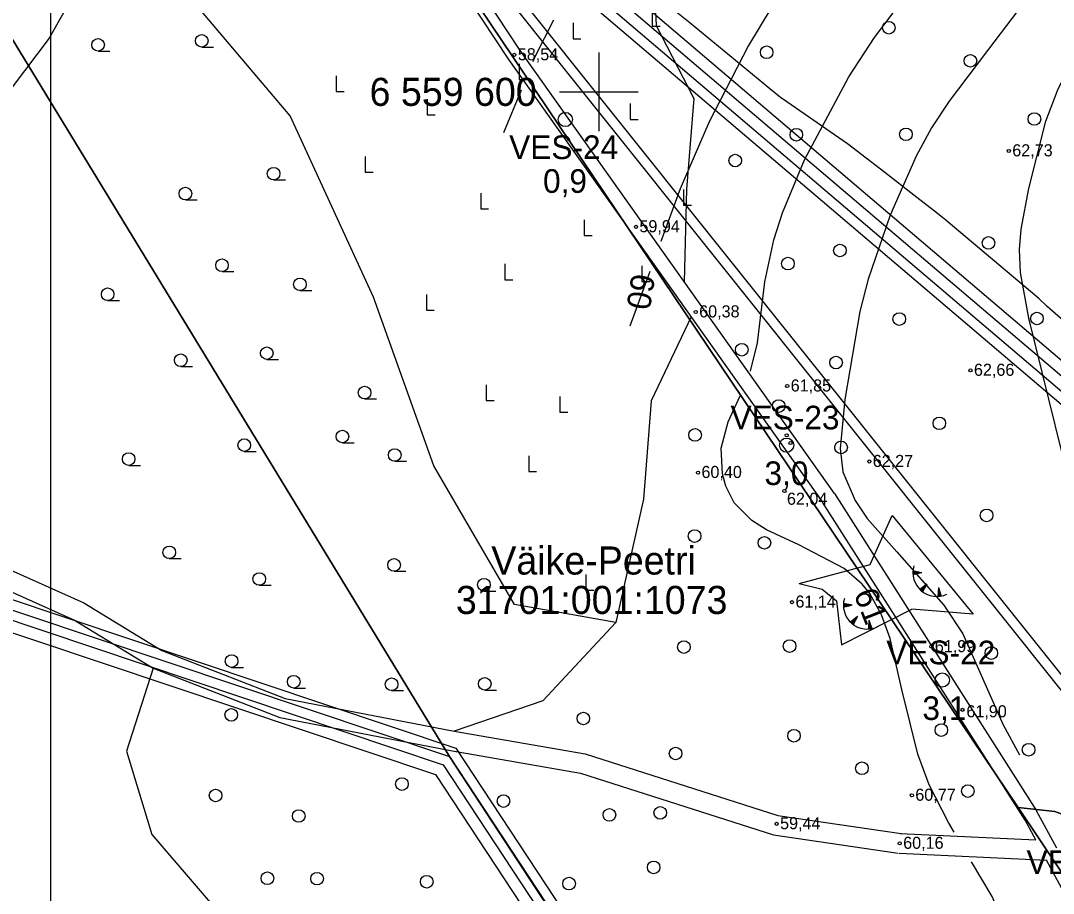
# Model space of a CAD drawing. Extents: x 532503 to 539665, y 6557663 to 6561526.
# Drawn here: x 533882.7 to 534092.2, y 6559437.3 to 6559614.5 of the extents above; entities that cross this region are included whole.
import ezdxf

# ---------------------------------------------------------------- set-up
doc = ezdxf.new("R2010")
doc.units = 0
for name, color, linetype in [('ABIJOONIS', 7, 'Continuous'), ('Default', 7, 'Continuous'), ('GEOLPUNKT', 7, 'Continuous'), ('HALJASTUS', 7, 'Continuous'), ('HORISONTAAL-EH2000', 7, 'Continuous'), ('illumineerimisjooned', 7, 'Continuous'), ('kataster', 7, 'Continuous'), ('KORGUS-EH2000', 7, 'Continuous'), ('ME_aktiivne', 7, 'Continuous'), ('PIIR_me', 7, 'Continuous'), ('Plokid', 7, 'Continuous'), ('RELJEEF', 7, 'Continuous'), ('TEE', 7, 'Continuous'), ('TM_aktiivne', 7, 'Continuous'), ('VORK', 7, 'Continuous')]:
    doc.layers.add(name, color=color, linetype=linetype)

# ---------------------------------------------------------------- blocks, each defined once
blk = doc.blocks.new('HARVIK')
at = {"layer": 'HALJASTUS'}
blk.add_line((0, -0.8), (1.5, -0.8), dxfattribs=at)
blk.add_circle((0, 0), 0.8, dxfattribs=at)
blk = doc.blocks.new('RAIESM')
at = {"layer": 'Default'}
for points in [[(0, 2), (0, 0)], [(0, 0), (1, 0)]]:
    blk.add_lwpolyline(points, dxfattribs=at)
blk = doc.blocks.new('METS')
at = {"layer": 'HALJASTUS'}
blk.add_circle((0, 0), 0.8, dxfattribs=at)

msp = doc.modelspace()

# ---------------------------------------------------------------- linework, layer by layer
at = {"layer": 'ABIJOONIS'}
msp.add_lwpolyline([(533888.8, 6560184.94), (535616.8, 6560184.94), (535616.8, 6559310.16), (533888.8, 6559310.16)], close=True, dxfattribs=at)
at = {"layer": 'GEOLPUNKT'}
for centre in [(533993.19, 6559594.39), (534038.12, 6559528.29), (534069.71, 6559480.6)]:
    msp.add_circle(centre, 1.44, dxfattribs=at)
at = {"layer": 'HALJASTUS'}
for p, q in [((534040.64, 6559500.21), (534055.09, 6559504.08)), ((534049.27, 6559487.73), (534063.56, 6559494.97))]:
    msp.add_line(p, q, dxfattribs=at)
for points in [[(533929.32, 6559684.25), (533917.57, 6559673.32), (533909.39, 6559655.93), (533899.68, 6559630.87), (533888.43, 6559610.92), (533875.65, 6559594.04), (533853.16, 6559585.35), (533824.02, 6559585.35), (533797.94, 6559582.79)], [(534010.62, 6559633.93), (534011.64, 6559613.48), (534019.31, 6559598.64), (534017.78, 6559580.23), (534017.35, 6559561.47)], [(534003.46, 6559492.26), (533982.89, 6559495.93), (533966.53, 6559524.06), (533954.26, 6559558.33), (533937.39, 6559595.15), (533917.45, 6559618.68), (533899.68, 6559630.87)], [(534018.75, 6559554.31), (534010.62, 6559537.27), (534009.09, 6559517.32), (534003.46, 6559492.26), (533988.64, 6559476.4), (533970.62, 6559470.23)], [(534055.09, 6559504.08), (534059.53, 6559514), (534076, 6559494), (534063.56, 6559494.97)], [(534040.64, 6559500.21), (534045.35, 6559499.04), (534048.26, 6559496.68), (534049.27, 6559487.73)], [(533909.53, 6559483), (533904.15, 6559466.14), (533909.27, 6559449.26), (533927.67, 6559427.78), (533947.1, 6559390.95), (533959.37, 6559375.1), (533975.73, 6559377.14), (533991.58, 6559385.84), (534018.16, 6559388.91), (534034.52, 6559378.16), (534039.12, 6559364.87), (534027.88, 6559349.52), (533956.81, 6559294.28)]]:
    msp.add_lwpolyline(points, dxfattribs=at)
at = {"layer": 'HORISONTAAL-EH2000'}
for points in [[(534094.95, 6559629.67), (534078.85, 6559608.42), (534071.07, 6559598.08), (534067.55, 6559592.68), (534064.4, 6559586.98), (534059.13, 6559574.99), (534054.69, 6559562), (534052.97, 6559555.41), (534049.9, 6559537.56), (534048.97, 6559527.59), (534049.54, 6559522.84), (534052, 6559517.02), (534054.49, 6559513.42), (534060.48, 6559506.65), (534070.03, 6559495.84), (534073.91, 6559490.01), (534082.09, 6559471.49), (534085.35, 6559465.43)], [(534030.78, 6559543.33), (534032.19, 6559549.08), (534033.68, 6559561.47), (534035.54, 6559569.95), (534037.31, 6559575.47), (534041.75, 6559586.2), (534050.71, 6559603.07), (534055.93, 6559611.03), (534062.26, 6559619.4)], [(534034.89, 6559616.9), (534030.41, 6559609.41), (534022.42, 6559593.92), (534016.54, 6559580.31), (534012.6, 6559569.62)], [(533986.67, 6559606.15), (533987.09, 6559607.16), (533990.85, 6559614.6)], [(534138.08, 6559444.65), (534139.14, 6559450.18), (534139.18, 6559452.72), (534138.08, 6559455.98), (534136.46, 6559457.61), (534131.92, 6559459.8), (534122.11, 6559461.44), (534116.13, 6559463.1), (534113.28, 6559464.44), (534108.21, 6559468.26), (534106.26, 6559470.68), (534104.32, 6559474.81), (534102.5, 6559484.11), (534098.02, 6559510.5), (534087.3, 6559554.08), (534085.61, 6559563.36), (534085.38, 6559568), (534085.69, 6559572.13), (534087.24, 6559580.36), (534090.72, 6559594.08), (534093.22, 6559600.62), (534095.8, 6559605.65), (534101.94, 6559615.25)], [(533980.72, 6559591.72), (533984.32, 6559600.43)], [(534010.37, 6559563.57), (534006.28, 6559552.46)], [(534072.12, 6559449.73), (534070.97, 6559451.68), (534067.02, 6559459.32), (534064.72, 6559465.53), (534061.51, 6559478.68), (534059.13, 6559489.02), (534057.39, 6559493.86), (534055, 6559498.17), (534053.48, 6559500.06), (534049.77, 6559503.23), (534040.57, 6559508.03), (534034, 6559511.11), (534031.05, 6559512.97), (534027.48, 6559516.56), (534025.76, 6559519.96), (534025.08, 6559522.48), (534024.86, 6559527.68), (534026.25, 6559532.99), (534028.66, 6559538.27)], [(534085.14, 6559412.18), (534084.82, 6559420.66), (534084.24, 6559424.78), (534083.16, 6559428.85), (534079.81, 6559436.65), (534075.65, 6559443.72)]]:
    msp.add_lwpolyline(points, dxfattribs=at)
at = {"layer": 'illumineerimisjooned'}
for points in [[(534967.67, 6560049.69), (534974.15, 6559828.08), (535058.69, 6559883.05), (535223.5, 6560002.45), (535218.56, 6560049.92), (535415.93, 6559990.42), (535455.45, 6559927.19), (535490.31, 6559867.16), (535479.12, 6559828.38), (535249.57, 6559653.05), (535182.36, 6559690.84), (534940.99, 6559819.22), (534872.14, 6559776.44), (534954.37, 6559534.34), (534950.91, 6559533.67), (534733.22, 6559487.12), (534375.58, 6559465.86), (534199.95, 6559448.92), (533951.79, 6559660.13), (534200.21, 6559977.65), (534931.63, 6560046.31)], [(533852.8, 6559506.35), (533970.97, 6559466.78), (534102.06, 6559267.65), (533934.53, 6559126.34), (533842.76, 6559146.74)], [(533856.64, 6559500.85), (533968.39, 6559463.42), (534096.76, 6559268.41), (533933.47, 6559130.68), (533846.86, 6559149.92)]]:
    msp.add_lwpolyline(points, close=True, dxfattribs=at)
msp.add_lwpolyline([(534194.82, 6559448.43), (534125.84, 6559441.77), (533962.4, 6559646.32)], dxfattribs=at)
at = {"layer": 'kataster'}
for points in [[(533947.7, 6559658.95), (533949.2, 6559955.8), (534198.28, 6559979.48), (535159.89, 6560069.73), (535417.31, 6559992.13), (535457.22, 6559928.24), (535504.86, 6559846.09), (535250.3, 6559650.84), (535181.52, 6559689.04), (534941.15, 6559817.08), (534874.65, 6559775.26), (534957.01, 6559532.73), (534735.22, 6559485.45), (534375.71, 6559463.85), (534199.28, 6559446.9), (534122.84, 6559439.44), (534110.45, 6559447.36), (534092.53, 6559453.94), (534085.13, 6559454.75)], [(533969.7, 6559465.09), (533816.11, 6559717.03), (533880.05, 6559759.56), (533947.7, 6559658.95), (534085.13, 6559454.75), (534097.9, 6559435.64), (534366.79, 6559044.41), (534341.81, 6559031.42), (534316.06, 6559019.91), (534288.94, 6559010.61), (534261.48, 6559003.66), (534177.64, 6559147.46)], [(533655.88, 6559609.19), (533816.11, 6559717.03), (533969.68, 6559465.1), (534177.88, 6559147.63), (534057.35, 6559102.36), (533593.52, 6559200.88)]]:
    msp.add_lwpolyline(points, close=True, dxfattribs=at)
msp.add_lwpolyline([(534702.52, 6559249.07), (534633.14, 6559232.3), (534598.38, 6559212.34), (534550.6, 6559175.46), (534532.58, 6559163.76), (534476.63, 6559138.79), (534445.24, 6559118.59), (534386.92, 6559058.5), (534366.79, 6559044.41), (534097.9, 6559435.64), (534085.13, 6559454.75), (534092.53, 6559453.94), (534110.45, 6559447.36), (534122.84, 6559439.44), (534199.28, 6559446.9), (534375.71, 6559463.85), (534735.22, 6559485.45)], dxfattribs=at)
at = {"layer": 'KORGUS-EH2000'}
for centre in [(533982.86, 6559607.51), (533982.86, 6559607.51), (534083.21, 6559588.01), (534007.54, 6559572.6), (534019.67, 6559555.32), (534075.43, 6559543.47), (534038.24, 6559540.28), (534038.14, 6559530.29), (534038.9, 6559528.72), (534054.89, 6559524.96), (534020.14, 6559522.72), (534037.67, 6559518.97), (534039.21, 6559496.42), (534067.5, 6559487.37), (534073.82, 6559474.57), (534063.54, 6559457.21), (534036.1, 6559451.42), (534061.07, 6559447.45)]:
    msp.add_circle(centre, 0.32, dxfattribs=at)
at = {"layer": 'ME_aktiivne'}
msp.add_lwpolyline([(533854.72, 6559503.6), (533969.68, 6559465.1), (534099.41, 6559268.03), (533934, 6559128.51), (533844.81, 6559148.33)], close=True, dxfattribs=at)
at = {"layer": 'PIIR_me'}
msp.add_lwpolyline([(534733.49, 6559485.13), (534485.11, 6559470.37), (534375.74, 6559463.87), (534199.3, 6559446.85), (533949.03, 6559659.85), (534199.17, 6559979.56)], dxfattribs=at)
at = {"layer": 'Plokid'}
for points in [[(534951.24, 6559536.08), (534732.91, 6559489.51), (534375.41, 6559468.25), (534200.75, 6559451.41), (533955.1, 6559660.46), (534201.47, 6559975.36), (534969.74, 6560047.47)], [(534950.46, 6559538.37), (534732.58, 6559491.9), (534375.22, 6559470.64), (534201.53, 6559453.89), (533958.41, 6559660.8), (534202.72, 6559973.06), (534969.81, 6560045.07)], [(534100.74, 6559547.9), (534091.01, 6559556.4), (534089.27, 6559558.04), (534070.48, 6559573.87), (534070, 6559574.27), (534069.82, 6559574.42), (534068.75, 6559575.28), (534063.93, 6559579.03), (534058.04, 6559583.6), (534050.46, 6559589.42), (534038.13, 6559597.97), (534036.87, 6559598.88), (534036.53, 6559599.15), (534033.96, 6559601.24), (534033.51, 6559601.61), (534018.53, 6559613.95), (534010.78, 6559620.26)]]:
    msp.add_lwpolyline(points, dxfattribs=at)
msp.add_lwpolyline([(533858.95, 6559497.54), (533966.84, 6559461.41), (534093.59, 6559268.87), (533932.83, 6559133.28), (533849.31, 6559151.84)], close=True, dxfattribs=at)
at = {"layer": 'RELJEEF'}
for p, q in [((534063.75, 6559502.64), (534063.86, 6559502.73)), ((534063.75, 6559502.54), (534063.96, 6559502.71)), ((534063.75, 6559502.43), (534064.06, 6559502.69)), ((534063.75, 6559502.33), (534064.17, 6559502.67)), ((534063.75, 6559502.23), (534064.27, 6559502.65)), ((534063.75, 6559502.13), (534064.37, 6559502.63)), ((534065.54, 6559502.4), (534063.76, 6559502.75)), ((534065.54, 6559502.4), (534063.76, 6559502.05)), ((534063.79, 6559502.06), (534064.48, 6559502.61)), ((534063.96, 6559502.09), (534064.58, 6559502.59)), ((534064.13, 6559502.13), (534064.68, 6559502.57)), ((534064.3, 6559502.16), (534064.79, 6559502.55)), ((534064.47, 6559502.19), (534064.89, 6559502.53)), ((534064.64, 6559502.23), (534064.99, 6559502.51)), ((534064.81, 6559502.26), (534065.1, 6559502.49)), ((534064.98, 6559502.29), (534065.2, 6559502.47)), ((534065.15, 6559502.33), (534065.3, 6559502.45)), ((534065.32, 6559502.36), (534065.41, 6559502.43)), ((534066.6, 6559500.1), (534065.18, 6559498.97)), ((534065.49, 6559498.69), (534065.51, 6559499.23)), ((534065.57, 6559498.63), (534065.59, 6559499.3)), ((534065.64, 6559498.57), (534065.67, 6559499.36)), ((534066.6, 6559500.1), (534065.71, 6559498.52)), ((534065.72, 6559498.55), (534065.75, 6559499.43)), ((534065.81, 6559498.7), (534065.84, 6559499.49)), ((534065.89, 6559498.85), (534065.92, 6559499.56)), ((534065.98, 6559499), (534066, 6559499.62)), ((534066.06, 6559499.15), (534066.08, 6559499.69)), ((534066.15, 6559499.3), (534066.17, 6559499.75)), ((534066.23, 6559499.45), (534066.25, 6559499.82)), ((534066.32, 6559499.6), (534066.33, 6559499.88)), ((534066.41, 6559499.75), (534066.41, 6559499.95)), ((534066.49, 6559499.9), (534066.49, 6559500.01)), ((534068.94, 6559499.38), (534068.81, 6559497.57)), ((534069.01, 6559499.17), (534068.93, 6559499.25)), ((534068.94, 6559499.38), (534069.5, 6559497.65)), ((534065.25, 6559498.9), (534065.26, 6559499.04)), ((534065.33, 6559498.83), (534065.34, 6559499.1)), ((534065.41, 6559498.76), (534065.42, 6559499.17)), ((534069.02, 6559497.59), (534068.82, 6559497.78)), ((534068.91, 6559497.58), (534068.82, 6559497.67)), ((534069.12, 6559497.6), (534068.83, 6559497.88)), ((534069.22, 6559497.61), (534068.84, 6559497.99)), ((534069.32, 6559497.62), (534068.85, 6559498.09)), ((534069.49, 6559497.69), (534068.86, 6559498.3)), ((534069.42, 6559497.64), (534068.86, 6559498.2)), ((534069.43, 6559497.85), (534068.87, 6559498.41)), ((534069.38, 6559498.02), (534068.88, 6559498.51)), ((534069.33, 6559498.18), (534068.89, 6559498.62)), ((534069.22, 6559498.51), (534068.9, 6559498.83)), ((534069.28, 6559498.34), (534068.9, 6559498.72)), ((534069.17, 6559498.67), (534068.91, 6559498.93)), ((534069.12, 6559498.84), (534068.92, 6559499.04)), ((534069.07, 6559499), (534068.93, 6559499.14)), ((534049.64, 6559496.02), (534049.75, 6559496.11)), ((534049.64, 6559495.92), (534049.85, 6559496.09)), ((534049.64, 6559495.82), (534049.95, 6559496.07)), ((534049.64, 6559495.71), (534050.06, 6559496.05)), ((534049.64, 6559495.61), (534050.16, 6559496.03)), ((534049.64, 6559495.51), (534050.26, 6559496.01)), ((534051.43, 6559495.79), (534049.65, 6559496.13)), ((534051.43, 6559495.79), (534049.65, 6559495.44)), ((534049.68, 6559495.44), (534050.37, 6559495.99)), ((534049.85, 6559495.48), (534050.47, 6559495.97)), ((534050.02, 6559495.51), (534050.57, 6559495.95)), ((534050.19, 6559495.54), (534050.68, 6559495.93)), ((534050.36, 6559495.58), (534050.78, 6559495.91)), ((534050.53, 6559495.61), (534050.88, 6559495.89)), ((534050.7, 6559495.64), (534050.99, 6559495.87)), ((534050.87, 6559495.68), (534051.09, 6559495.85)), ((534051.04, 6559495.71), (534051.19, 6559495.83)), ((534051.21, 6559495.74), (534051.29, 6559495.81)), ((534052.49, 6559493.48), (534051.07, 6559492.35)), ((534052.49, 6559493.48), (534051.6, 6559491.9)), ((534051.78, 6559492.23), (534051.81, 6559492.94)), ((534051.87, 6559492.38), (534051.89, 6559493)), ((534051.95, 6559492.53), (534051.97, 6559493.07)), ((534052.04, 6559492.68), (534052.05, 6559493.14)), ((534052.12, 6559492.83), (534052.14, 6559493.2)), ((534052.21, 6559492.99), (534052.22, 6559493.27)), ((534052.29, 6559493.14), (534052.3, 6559493.33)), ((534052.38, 6559493.29), (534052.38, 6559493.4)), ((534051.14, 6559492.28), (534051.15, 6559492.42)), ((534051.22, 6559492.21), (534051.23, 6559492.48)), ((534051.3, 6559492.14), (534051.31, 6559492.55)), ((534051.38, 6559492.08), (534051.4, 6559492.61)), ((534051.45, 6559492.01), (534051.48, 6559492.68)), ((534051.53, 6559491.95), (534051.56, 6559492.74)), ((534051.61, 6559491.93), (534051.64, 6559492.81)), ((534051.7, 6559492.08), (534051.72, 6559492.87)), ((534054.83, 6559492.76), (534054.7, 6559490.96)), ((534054.91, 6559490.97), (534054.71, 6559491.16)), ((534054.8, 6559490.96), (534054.71, 6559491.06)), ((534055.01, 6559490.98), (534054.72, 6559491.27)), ((534055.11, 6559490.99), (534054.73, 6559491.37)), ((534055.31, 6559491.02), (534054.74, 6559491.58)), ((534055.21, 6559491.01), (534054.74, 6559491.48)), ((534055.38, 6559491.07), (534054.75, 6559491.69)), ((534055.32, 6559491.23), (534054.76, 6559491.79)), ((534055.27, 6559491.4), (534054.77, 6559491.89)), ((534055.17, 6559491.73), (534054.78, 6559492.1)), ((534055.22, 6559491.56), (534054.78, 6559492)), ((534055.11, 6559491.89), (534054.79, 6559492.21)), ((534055.06, 6559492.06), (534054.8, 6559492.31)), ((534055.01, 6559492.22), (534054.81, 6559492.42)), ((534054.9, 6559492.55), (534054.82, 6559492.63)), ((534054.95, 6559492.39), (534054.82, 6559492.52)), ((534054.83, 6559492.76), (534055.39, 6559491.04))]:
    msp.add_line(p, q, dxfattribs=at)
for centre in [(534068.59, 6559502.41), (534054.48, 6559495.79)]:
    msp.add_arc(centre, 4.84, 163.4234, 295.1745, dxfattribs=at)
at = {"layer": 'TEE'}
for p, q in [((533984.06, 6559608.41), (533959.93, 6559645.09)), ((533957.44, 6559643.41), (533981.67, 6559606.6)), ((534047.85, 6559518.47), (533984.06, 6559608.41)), ((533981.67, 6559606.6), (534045.43, 6559516.7)), ((534047.85, 6559518.47), (534088.86, 6559454.04)), ((534086.53, 6559452.15), (534045.43, 6559516.7)), ((534092.93, 6559446.48), (534088.86, 6559454.04)), ((534088.67, 6559448.16), (534086.53, 6559452.15)), ((534061.17, 6559449.45), (534088.67, 6559448.16)), ((534060.98, 6559445.45), (534090.88, 6559444.06)), ((534123.18, 6559383.97), (534090.88, 6559444.06))]:
    msp.add_line(p, q, dxfattribs=at)
for points in [[(533877.93, 6559504.13), (533895.46, 6559496.31), (533911.31, 6559486.6), (533936.36, 6559476.88), (533970.62, 6559470.23), (533997.2, 6559465.63), (534036.35, 6559453.13), (534061.36, 6559449.43)], [(533876.31, 6559500.48), (533893.6, 6559492.77), (533909.53, 6559483), (533935.25, 6559473.02), (533969.89, 6559466.29), (533996.25, 6559461.73), (534035.44, 6559449.22), (534060.78, 6559445.47)]]:
    msp.add_lwpolyline(points, dxfattribs=at)
at = {"layer": 'TM_aktiivne'}
for points in [[(535159.92, 6560069.74), (535417.23, 6559992.12), (535457.16, 6559928.22), (535492.47, 6559867.43), (535480.86, 6559827.19), (535250.49, 6559651.24), (535250.13, 6559650.94), (535181.4, 6559689.09), (534941.07, 6559816.9), (534874.53, 6559775.58), (534957, 6559532.81), (534733.5, 6559485.14), (534375.75, 6559463.86), (534199.32, 6559446.85), (534124.95, 6559439.68), (533949.03, 6559659.85), (533949.15, 6559955.79), (534199.17, 6559979.56)], [(533854.72, 6559503.6), (533969.68, 6559465.1), (534099.41, 6559268.03), (533934, 6559128.51), (533844.81, 6559148.33)]]:
    msp.add_lwpolyline(points, close=True, dxfattribs=at)
at = {"layer": 'VORK'}
for p, q in [((534000, 6559608), (534000, 6559592)), ((533992, 6559600), (534008, 6559600))]:
    msp.add_line(p, q, dxfattribs=at)

# ---------------------------------------------------------------- block references
at = {"layer": 'HALJASTUS', "xscale": 1.6, "yscale": 1.6000000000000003}
for name, p in [('RAIESM', (534010.82, 6559613.34)), ('RAIESM', (533994.78, 6559610.79)), ('METS', (534058.86, 6559613.02)), ('HARVIK', (533898.38, 6559609.55)), ('HARVIK', (533919.41, 6559610.36)), ('METS', (534034.07, 6559608.03)), ('METS', (534075.41, 6559606.3)), ('RAIESM', (533983.82, 6559602.5)), ('RAIESM', (533946.71, 6559600.08)), ('RAIESM', (533965.19, 6559595.35)), ('RAIESM', (534006.38, 6559594.41)), ('METS', (534088.4, 6559594.49)), ('METS', (534040.09, 6559591.29)), ('METS', (534062.32, 6559591.38)), ('METS', (534027.68, 6559586.06)), ('RAIESM', (533952.6, 6559583.69)), ('HARVIK', (533933.99, 6559583.4)), ('HARVIK', (533916.11, 6559579.35)), ('RAIESM', (533976.03, 6559576.27)), ('RAIESM', (534017.2, 6559576.97)), ('RAIESM', (533997.03, 6559570.85)), ('METS', (534079.09, 6559569.34)), ('METS', (534048.93, 6559567.8)), ('METS', (534038.37, 6559565.14)), ('HARVIK', (533923.53, 6559564.8)), ('RAIESM', (533980.92, 6559561.87)), ('RAIESM', (534008.76, 6559561.48)), ('HARVIK', (533939.35, 6559560.93)), ('HARVIK', (533900.32, 6559558.92)), ('RAIESM', (533965.01, 6559555.69)), ('METS', (534060.97, 6559553.88)), ('METS', (534088.92, 6559554)), ('HARVIK', (533932.62, 6559546.96)), ('METS', (534029.02, 6559547.65)), ('HARVIK', (533915.16, 6559545.53)), ('METS', (534048.16, 6559545.06)), ('HARVIK', (533952.46, 6559538.96)), ('RAIESM', (533977.17, 6559537.33)), ('RAIESM', (533992.09, 6559534.99)), ('METS', (534036.51, 6559536.22)), ('METS', (534069.11, 6559532.72)), ('HARVIK', (533947.97, 6559530.04)), ('METS', (534019.54, 6559530.37)), ('HARVIK', (533928.04, 6559528.29)), ('METS', (534049.16, 6559527.82)), ('HARVIK', (533904.59, 6559525.46)), ('HARVIK', (533958.59, 6559526.29)), ('RAIESM', (533985.77, 6559522.95)), ('METS', (534078.7, 6559514.02)), ('METS', (534019.43, 6559509.84)), ('METS', (534033.6, 6559508.46)), ('HARVIK', (533912.83, 6559506.53)), ('HARVIK', (533958.44, 6559503.97)), ('HARVIK', (533931.08, 6559501.12)), ('RAIESM', (533997.38, 6559498.83)), ('HARVIK', (533976.69, 6559499.96)), ('METS', (534038.71, 6559487.5)), ('METS', (534017.26, 6559487.31)), ('METS', (534079.66, 6559486.08)), ('HARVIK', (533925.48, 6559484.45)), ('HARVIK', (533938.08, 6559480.27)), ('HARVIK', (533957.94, 6559479.76)), ('HARVIK', (533976.84, 6559479.84)), ('METS', (533925.4, 6559473.54)), ('METS', (533996.86, 6559472.8)), ('METS', (534039.61, 6559469.31)), ('METS', (534069.51, 6559470.45)), ('METS', (534087.22, 6559466.47)), ('METS', (534015.58, 6559465.7)), ('METS', (534053.39, 6559462.71)), ('METS', (533960.04, 6559459.49)), ('METS', (534074.89, 6559458.08)), ('METS', (533922.22, 6559457.17)), ('METS', (533980.66, 6559456.04)), ('METS', (533939.1, 6559453.01)), ('METS', (534002.16, 6559453.24)), ('METS', (534012.46, 6559453.65)), ('METS', (534011.13, 6559442.58)), ('METS', (533932.75, 6559440.38)), ('METS', (533942.83, 6559440.29)), ('METS', (533965.08, 6559439.66)), ('METS', (533993.97, 6559439.29))]:
    msp.add_blockref(name, p, dxfattribs=at)

# ---------------------------------------------------------------- texts
at = {"layer": 'GEOLPUNKT'}
for s, p in [('VES-24', (533981.81, 6559586.36)), ('0,9', (533988.68, 6559579.5)), ('VES-23', (534026.73, 6559531.49)), ('3,0', (534033.62, 6559520.19)), ('VES-22', (534058.34, 6559483.8)), ('3,1', (534065.67, 6559472.5)), ('VES-21', (534086.81, 6559441.21))]:
    msp.add_text(s, height=4.8, dxfattribs=at).set_placement(p)
at = {"layer": 'HORISONTAAL-EH2000'}
for s, rotation, p in [('60', 260.8748, (534006.73, 6559563.35)), ('61', 291.5765, (534051.65, 6559498.12))]:
    msp.add_text(s, height=4.8, rotation=rotation, dxfattribs=at).set_placement(p)
at = {"layer": 'kataster'}
for s, p in [('Väike-Peetri', (533978.18, 6559502.02)), ('31701:001:1073', (533971, 6559494.02))]:
    msp.add_text(s, height=5.7, dxfattribs=at).set_placement(p)
at = {"layer": 'KORGUS-EH2000'}
for s, p in [('58,54', (533983.56, 6559606.41)), ('62,73', (534083.91, 6559586.91)), ('59,94', (534008.24, 6559571.5)), ('60,38', (534020.37, 6559554.22)), ('62,66', (534076.13, 6559542.37)), ('61,85', (534038.94, 6559539.18)), ('62,27', (534055.59, 6559523.86)), ('60,40', (534020.83, 6559521.62)), ('62,04', (534038.18, 6559516.19)), ('61,14', (534039.9, 6559495.32)), ('61,99', (534068.2, 6559486.26)), ('61,90', (534074.6, 6559473.04)), ('60,77', (534064.23, 6559456.11)), ('59,44', (534036.79, 6559450.32)), ('60,16', (534061.77, 6559446.35))]:
    msp.add_text(s, height=2.45, dxfattribs=at).set_placement(p)
at = {"layer": 'VORK'}
msp.add_text('6 559 600', height=5.7, dxfattribs=at).set_placement((533953.48, 6559597.15))

doc.saveas('drawing.dxf')
